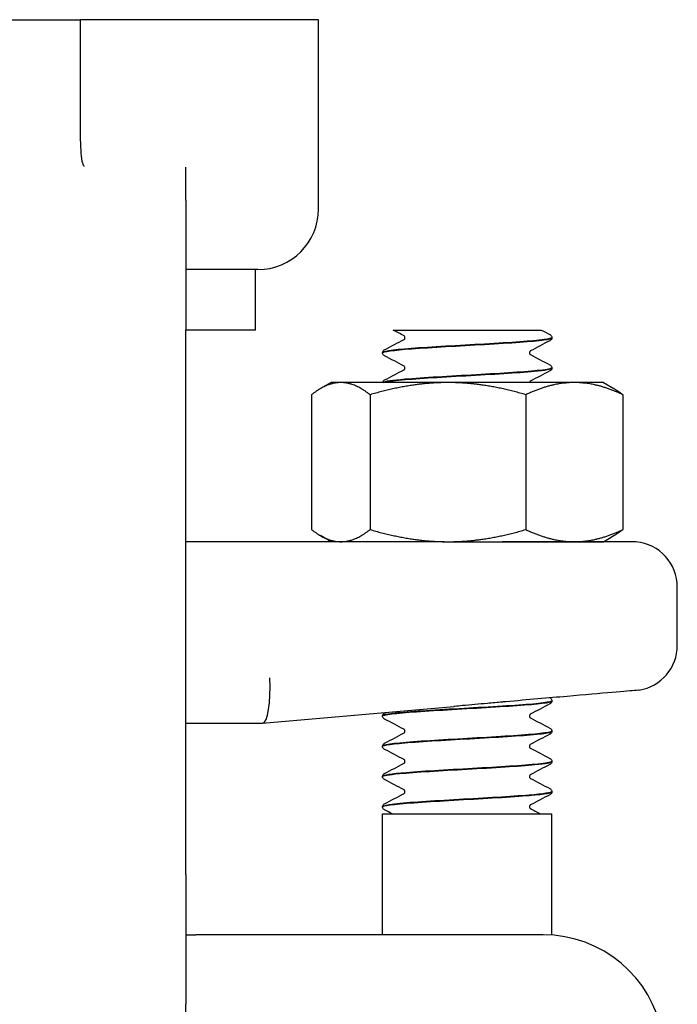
# Model space of a CAD drawing. Header units: inches. Extents: x 5 to 1128, y -85 to 748.
# Tile 527 of 656: x 755.82 to 757.18, y 299.53 to 301.56. Entities that reach past the tile are written whole.
import ezdxf

# ---------------------------------------------------------------- set-up
doc = ezdxf.new("R2010")
doc.units = ezdxf.units.IN
doc.header["$LTSCALE"] = 32
doc.header["$MEASUREMENT"] = 0
doc.layers.add('Visible (ANSI)', color=7, linetype='Continuous', lineweight=30)

msp = doc.modelspace()

# ---------------------------------------------------------------- linework, layer by layer
at = {"layer": 'Visible (ANSI)'}
for p, q in [((755.69722, 301.56267), (755.94722, 301.56267)), ((755.95338, 301.56267), (755.94722, 301.56267)), ((755.94722, 301.56267), (755.94722, 301.42871)), ((756.43972, 301.56267), (755.95338, 301.56267)), ((756.43972, 301.17117), (756.43972, 301.56267)), ((755.94722, 301.42871), (755.94722, 301.33622)), ((756.16597, 301.18976), (756.16597, 301.25785)), ((756.16597, 301.18976), (756.16597, 300.92117)), ((756.31472, 301.04617), (756.16597, 301.04617)), ((756.30972, 300.92117), (756.30972, 301.04617)), ((756.16597, 299.79617), (756.16597, 300.92117)), ((756.30972, 300.92117), (756.16597, 300.92117)), ((756.59412, 300.92117), (756.68168, 300.92117)), ((756.68168, 300.92117), (756.74758, 300.92117)), ((756.74758, 300.92117), (756.81339, 300.92117)), ((756.81339, 300.92117), (756.90023, 300.92117)), ((756.92222, 300.90519), (756.92222, 300.90581)), ((756.57222, 300.87391), (756.57222, 300.87453)), ((756.92222, 300.84263), (756.92222, 300.84325)), ((756.46572, 300.81267), (756.4439, 300.80007)), ((756.48598, 300.81267), (756.46572, 300.81267)), ((756.7074, 300.81267), (756.48598, 300.81267)), ((756.96864, 300.81267), (756.7074, 300.81267)), ((757.02872, 300.81267), (756.96864, 300.81267)), ((757.02872, 300.81267), (757.05055, 300.80007)), ((756.42545, 300.78753), (756.42545, 300.50881)), ((756.54651, 300.78753), (756.54651, 300.50881)), ((756.86829, 300.78753), (756.86829, 300.50881)), ((757.069, 300.78753), (757.069, 300.50881)), ((756.69936, 300.48367), (756.16597, 300.48367)), ((756.46572, 300.48367), (756.4439, 300.49627)), ((756.69936, 300.48367), (756.7074, 300.48367)), ((756.7074, 300.48367), (756.96864, 300.48367)), ((757.09632, 300.48327), (756.81921, 300.48327)), ((756.96864, 300.48367), (757.02872, 300.48367)), ((757.02872, 300.48367), (757.05055, 300.49627)), ((757.18147, 300.26958), (757.18147, 300.38992)), ((756.32439, 300.10868), (756.71981, 300.14328)), ((756.92222, 300.15444), (756.92222, 300.15506)), ((756.57222, 300.12316), (756.57222, 300.12378)), ((756.16597, 300.10867), (756.32422, 300.10867)), ((756.32439, 300.10868), (756.32422, 300.10867)), ((756.92222, 300.09188), (756.92222, 300.0925)), ((756.57222, 300.0606), (756.57222, 300.06122)), ((756.92222, 300.02932), (756.92222, 300.02994)), ((756.57222, 299.99803), (756.57222, 299.99866)), ((756.92222, 299.96675), (756.92222, 299.96737)), ((756.57222, 299.93547), (756.57222, 299.93609)), ((756.57222, 299.92117), (756.92222, 299.92117)), ((756.57222, 299.67117), (756.57222, 299.92117)), ((756.92222, 299.67053), (756.92222, 299.92117)), ((756.16597, 299.79617), (756.16597, 299.52758)), ((756.16597, 299.67117), (756.18632, 299.67117)), ((756.37114, 299.67117), (756.18632, 299.67117)), ((756.9044, 299.67117), (756.37114, 299.67117)), ((756.16597, 299.45949), (756.16597, 299.52758))]:
    msp.add_line(p, q, dxfattribs=at)
for centre, radius, start, end in [((756.31472, 301.17117), 0.125, 270, 0), ((757.08772, 300.38992), 0.09375, 0, 84.74141), ((757.08772, 300.26958), 0.09375, 279.08773, 0), ((756.9044, 299.42117), 0.25, 290, 90)]:
    msp.add_arc(centre, radius, start, end, dxfattribs=at)
msp.add_ellipse((756.32013, 300.20242), major_axis=(0.00409, -0.09375), ratio=0.2058405, start_param=0.0089869, end_param=1.5618094, dxfattribs=at)
for points, knots in [([(755.94722, 301.33622), (755.94722, 301.32541), (755.94738, 301.31524), (755.94806, 301.29671), (755.94855, 301.28836), (755.95026, 301.27234), (755.95141, 301.26683), (755.95279, 301.26367), (755.9529, 301.26343), (755.95303, 301.26319)], [0, 0, 0, 0, 0.09469213, 0.09469213, 0.18700728, 0.18700728, 0.29404594, 0.29404594, 0.30156032, 0.30156032, 0.30156032, 0.30156032]), ([(755.95303, 301.26319), (755.95365, 301.26199), (755.9543, 301.26081), (755.95499, 301.25962), (755.95501, 301.25958), (755.95504, 301.25953)], [-0.020804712, -0.020804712, -0.020804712, -0.020804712, 0, 0, 0.000806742, 0.000806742, 0.000806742, 0.000806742]), ([(756.61856, 300.9055), (756.61856, 300.90671), (756.61806, 300.90783), (756.61727, 300.90891), (756.61698, 300.90912), (756.61677, 300.90927), (756.61674, 300.90929), (756.61674, 300.90929)], [0, 0, 0, 0, 0.02017106, 0.02017106, 0.036592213, 0.036592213, 0.045399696, 0.045399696, 0.045399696, 0.045399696]), ([(756.91802, 300.91184), (756.91873, 300.91147), (756.91949, 300.91102), (756.92073, 300.90973), (756.92118, 300.90917), (756.92191, 300.90771), (756.92218, 300.90679), (756.92222, 300.90584)], [0, 0, 0, 0, 0.024898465, 0.024898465, 0.037820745, 0.037820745, 0.051208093, 0.051208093, 0.051208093, 0.051208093]), ([(756.92195, 300.90584), (756.92209, 300.90478), (756.9193, 300.90371), (756.91346, 300.90265), (756.89651, 300.89956), (756.85424, 300.89648), (756.80282, 300.89339), (756.75142, 300.89031), (756.69209, 300.88722), (756.64753, 300.88414), (756.60299, 300.88105), (756.57426, 300.87797), (756.57233, 300.87488), (756.57226, 300.87477), (756.57223, 300.87465), (756.57223, 300.87453)], [1.5680873, 1.5680873, 1.5680873, 1.5680873, 1.888606, 1.888606, 1.888606, 2.8182842, 2.8182842, 2.8182842, 3.7476993, 3.7476993, 3.7476993, 4.6768539, 4.6768539, 4.6768539, 4.712389, 4.712389, 4.712389, 4.712389]), ([(756.57225, 300.87388), (756.57228, 300.87673), (756.5947, 300.87958), (756.63255, 300.88244), (756.67315, 300.88549), (756.73055, 300.88855), (756.78315, 300.89161), (756.83617, 300.89469), (756.88305, 300.89777), (756.9059, 300.90086), (756.91661, 300.9023), (756.92192, 300.90375), (756.9219, 300.90519)], [-10.9982833, -10.9982833, -10.9982833, -10.9982833, -10.1393382, -10.1393382, -10.1393382, -9.2180099, -9.2180099, -9.2180099, -8.289328, -8.289328, -8.289328, -7.8539816, -7.8539816, -7.8539816, -7.8539816]), ([(756.61676, 300.90173), (756.61683, 300.90176), (756.617, 300.90188), (756.61751, 300.90241), (756.61782, 300.9028), (756.61836, 300.90393), (756.61856, 300.90471), (756.61856, 300.9055)], [0.008751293, 0.008751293, 0.008751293, 0.008751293, 0.024017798, 0.024017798, 0.03673453, 0.03673453, 0.049915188, 0.049915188, 0.049915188, 0.049915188]), ([(756.92222, 300.90516), (756.92216, 300.90389), (756.92169, 300.90269), (756.92058, 300.90103), (756.91999, 300.90048), (756.91895, 300.89968), (756.91848, 300.8994), (756.91802, 300.89916)], [0, 0, 0, 0, 0.017960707, 0.017960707, 0.035135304, 0.035135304, 0.051182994, 0.051182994, 0.051182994, 0.051182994]), ([(756.57222, 300.87456), (756.57229, 300.87583), (756.57276, 300.87703), (756.57386, 300.87869), (756.57446, 300.87924), (756.5755, 300.88004), (756.57597, 300.88032), (756.57643, 300.88056)], [0, 0, 0, 0, 0.017960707, 0.017960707, 0.035135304, 0.035135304, 0.051182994, 0.051182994, 0.051182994, 0.051182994]), ([(756.57643, 300.86788), (756.57572, 300.86825), (756.57496, 300.8687), (756.57371, 300.86999), (756.57327, 300.87055), (756.57254, 300.87201), (756.57227, 300.87293), (756.57222, 300.87388)], [0, 0, 0, 0, 0.024898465, 0.024898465, 0.037820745, 0.037820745, 0.051208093, 0.051208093, 0.051208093, 0.051208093]), ([(756.87768, 300.87799), (756.87762, 300.87796), (756.87745, 300.87784), (756.87694, 300.87731), (756.87663, 300.87692), (756.87609, 300.87579), (756.87589, 300.87501), (756.87589, 300.87422)], [0.008751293, 0.008751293, 0.008751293, 0.008751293, 0.024017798, 0.024017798, 0.03673453, 0.03673453, 0.049915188, 0.049915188, 0.049915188, 0.049915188]), ([(756.87589, 300.87422), (756.87589, 300.87301), (756.87639, 300.87189), (756.87718, 300.87082), (756.87747, 300.8706), (756.87768, 300.87045), (756.87771, 300.87043), (756.87771, 300.87043)], [0, 0, 0, 0, 0.02017106, 0.02017106, 0.036592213, 0.036592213, 0.045399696, 0.045399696, 0.045399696, 0.045399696]), ([(756.91802, 300.84928), (756.91873, 300.84891), (756.91949, 300.84846), (756.92073, 300.84717), (756.92118, 300.84661), (756.92191, 300.84515), (756.92218, 300.84423), (756.92222, 300.84328)], [0, 0, 0, 0, 0.024898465, 0.024898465, 0.037820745, 0.037820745, 0.051208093, 0.051208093, 0.051208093, 0.051208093]), ([(756.92191, 300.84328), (756.92191, 300.84149), (756.9137, 300.83969), (756.8976, 300.8379), (756.86991, 300.83482), (756.81956, 300.83174), (756.76573, 300.82866), (756.71192, 300.82559), (756.65592, 300.82251), (756.61907, 300.81943), (756.59211, 300.81717), (756.57587, 300.81492), (756.57286, 300.81267)], [7.8512726, 7.8512726, 7.8512726, 7.8512726, 8.3909221, 8.3909221, 8.3909221, 9.318815, 9.318815, 9.318815, 10.2464637, 10.2464637, 10.2464637, 10.9251619, 10.9251619, 10.9251619, 10.9251619]), ([(756.57409, 300.81267), (756.57796, 300.81432), (756.58871, 300.81597), (756.60578, 300.81762), (756.63758, 300.82069), (756.69052, 300.82376), (756.74451, 300.82683), (756.7984, 300.8299), (756.85208, 300.83297), (756.88522, 300.83603), (756.90898, 300.83823), (756.9218, 300.84043), (756.92201, 300.84263)], [-17.1459793, -17.1459793, -17.1459793, -17.1459793, -16.649142, -16.649142, -16.649142, -15.7234774, -15.7234774, -15.7234774, -14.7994931, -14.7994931, -14.7994931, -14.1371669, -14.1371669, -14.1371669, -14.1371669]), ([(756.61856, 300.84294), (756.61856, 300.84415), (756.61806, 300.84527), (756.61727, 300.84634), (756.61698, 300.84656), (756.61677, 300.84671), (756.61674, 300.84673), (756.61674, 300.84673)], [0, 0, 0, 0, 0.02017106, 0.02017106, 0.036592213, 0.036592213, 0.045399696, 0.045399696, 0.045399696, 0.045399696]), ([(756.61676, 300.83917), (756.61683, 300.8392), (756.617, 300.83931), (756.61751, 300.83985), (756.61782, 300.84023), (756.61836, 300.84137), (756.61856, 300.84215), (756.61856, 300.84294)], [0.008751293, 0.008751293, 0.008751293, 0.008751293, 0.024017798, 0.024017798, 0.03673453, 0.03673453, 0.049915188, 0.049915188, 0.049915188, 0.049915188]), ([(756.92222, 300.8426), (756.92216, 300.84133), (756.92169, 300.84013), (756.92058, 300.83847), (756.91999, 300.83792), (756.91895, 300.83712), (756.91848, 300.83684), (756.91802, 300.8366)], [0, 0, 0, 0, 0.017960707, 0.017960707, 0.035135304, 0.035135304, 0.051182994, 0.051182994, 0.051182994, 0.051182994]), ([(756.5723, 300.81267), (756.57246, 300.81369), (756.57286, 300.81462), (756.57386, 300.81613), (756.57446, 300.81668), (756.5755, 300.81748), (756.57597, 300.81776), (756.57643, 300.818)], [0.003203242, 0.003203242, 0.003203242, 0.003203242, 0.017960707, 0.017960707, 0.035135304, 0.035135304, 0.051182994, 0.051182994, 0.051182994, 0.051182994]), ([(756.87768, 300.81543), (756.87762, 300.8154), (756.87745, 300.81528), (756.87694, 300.81475), (756.87663, 300.81436), (756.87621, 300.81348), (756.87608, 300.81309), (756.87599, 300.81267)], [0.008751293, 0.008751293, 0.008751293, 0.008751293, 0.024017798, 0.024017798, 0.03673453, 0.03673453, 0.044158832, 0.044158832, 0.044158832, 0.044158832]), ([(756.69936, 300.48367), (756.69968, 300.48367), (756.7, 300.48367), (756.74014, 300.48366), (756.77983, 300.48327), (756.81921, 300.48327)], [-0.00244603, -0.00244603, -0.00244603, -0.00244603, 0, 0, 0.30409051, 0.30409051, 0.30409051, 0.30409051]), ([(757.10253, 300.177), (757.10253, 300.177), (757.10048, 300.17682), (757.08794, 300.17573), (757.071, 300.17425), (757.02202, 300.16998), (756.99043, 300.16722), (756.91542, 300.16067), (756.87242, 300.15691), (756.82705, 300.15293)], [1.2086674, 1.2086674, 1.2086674, 1.2086674, 1.3758839, 1.3758839, 1.7193458, 1.7193458, 2.0628667, 2.0628667, 2.4173808, 2.4173808, 2.4173808, 2.4173808]), ([(756.91834, 300.16092), (756.91896, 300.16058), (756.91961, 300.16014), (756.92073, 300.15898), (756.92118, 300.15842), (756.92191, 300.15696), (756.92218, 300.15604), (756.92222, 300.15509)], [0.003701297, 0.003701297, 0.003701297, 0.003701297, 0.024898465, 0.024898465, 0.037820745, 0.037820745, 0.051208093, 0.051208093, 0.051208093, 0.051208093]), ([(756.57229, 300.12313), (756.57224, 300.12354), (756.57263, 300.12395), (756.5735, 300.12436), (756.58, 300.12743), (756.61281, 300.1305), (756.6595, 300.13357), (756.70617, 300.13664), (756.76562, 300.13971), (756.81531, 300.14278), (756.86499, 300.14585), (756.90376, 300.14892), (756.91693, 300.15199), (756.92044, 300.1528), (756.92211, 300.15362), (756.92203, 300.15444)], [-86.396507, -86.396507, -86.396507, -86.396507, -86.2730121, -86.2730121, -86.2730121, -85.3480879, -85.3480879, -85.3480879, -84.4233738, -84.4233738, -84.4233738, -83.4988671, -83.4988671, -83.4988671, -83.2522053, -83.2522053, -83.2522053, -83.2522053]), ([(756.92217, 300.15509), (756.92222, 300.15474), (756.92193, 300.15439), (756.9213, 300.15404), (756.91574, 300.15096), (756.88361, 300.14788), (756.83715, 300.1448), (756.79075, 300.14172), (756.73116, 300.13864), (756.68108, 300.13556), (756.63105, 300.13249), (756.59169, 300.12941), (756.57796, 300.12634), (756.57416, 300.12549), (756.57235, 300.12463), (756.57243, 300.12378)], [76.966311, 76.966311, 76.966311, 76.966311, 77.0718173, 77.0718173, 77.0718173, 78.0001054, 78.0001054, 78.0001054, 78.927415, 78.927415, 78.927415, 79.8537889, 79.8537889, 79.8537889, 80.1106127, 80.1106127, 80.1106127, 80.1106127]), ([(756.82705, 300.15293), (756.82466, 300.15273), (756.82226, 300.15251), (756.80958, 300.1514), (756.79926, 300.15047), (756.7718, 300.14798), (756.75463, 300.14639), (756.73217, 300.14437), (756.72694, 300.1439), (756.72107, 300.14339), (756.72044, 300.14333), (756.71981, 300.14328)], [0.05166308, 0.05166308, 0.05166308, 0.05166308, 0.07036558, 0.07036558, 0.15060424, 0.15060424, 0.28322209, 0.28322209, 0.32342002, 0.32342002, 0.3282584, 0.3282584, 0.3282584, 0.3282584]), ([(756.92222, 300.15441), (756.92216, 300.15314), (756.92169, 300.15194), (756.92058, 300.15028), (756.91999, 300.14973), (756.91895, 300.14893), (756.91848, 300.14865), (756.91802, 300.14841)], [0, 0, 0, 0, 0.017960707, 0.017960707, 0.035135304, 0.035135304, 0.051182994, 0.051182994, 0.051182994, 0.051182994]), ([(756.57222, 300.12381), (756.57229, 300.12508), (756.57276, 300.12628), (756.57386, 300.12794), (756.57446, 300.12849), (756.5755, 300.12929), (756.57597, 300.12957), (756.57643, 300.12981)], [0, 0, 0, 0, 0.017960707, 0.017960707, 0.035135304, 0.035135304, 0.051182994, 0.051182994, 0.051182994, 0.051182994]), ([(756.57643, 300.11713), (756.57572, 300.1175), (756.57496, 300.11795), (756.57371, 300.11924), (756.57327, 300.1198), (756.57254, 300.12126), (756.57227, 300.12218), (756.57222, 300.12313)], [0, 0, 0, 0, 0.024898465, 0.024898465, 0.037820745, 0.037820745, 0.051208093, 0.051208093, 0.051208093, 0.051208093]), ([(756.87768, 300.12724), (756.87762, 300.12721), (756.87745, 300.12709), (756.87694, 300.12656), (756.87663, 300.12617), (756.87609, 300.12504), (756.87589, 300.12426), (756.87589, 300.12347)], [0.008751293, 0.008751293, 0.008751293, 0.008751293, 0.024017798, 0.024017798, 0.03673453, 0.03673453, 0.049915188, 0.049915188, 0.049915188, 0.049915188]), ([(756.87589, 300.12347), (756.87589, 300.12226), (756.87639, 300.12114), (756.87718, 300.12007), (756.87747, 300.11985), (756.87768, 300.1197), (756.87771, 300.11968), (756.87771, 300.11968)], [0, 0, 0, 0, 0.02017106, 0.02017106, 0.036592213, 0.036592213, 0.045399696, 0.045399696, 0.045399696, 0.045399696]), ([(756.61856, 300.09219), (756.61856, 300.0934), (756.61806, 300.09452), (756.61727, 300.09559), (756.61698, 300.09581), (756.61677, 300.09596), (756.61674, 300.09598), (756.61674, 300.09598)], [0, 0, 0, 0, 0.02017106, 0.02017106, 0.036592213, 0.036592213, 0.045399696, 0.045399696, 0.045399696, 0.045399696]), ([(756.91802, 300.09853), (756.91873, 300.09816), (756.91949, 300.09771), (756.92073, 300.09642), (756.92118, 300.09586), (756.92191, 300.0944), (756.92218, 300.09348), (756.92222, 300.09253)], [0, 0, 0, 0, 0.024898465, 0.024898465, 0.037820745, 0.037820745, 0.051208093, 0.051208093, 0.051208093, 0.051208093]), ([(756.92197, 300.09253), (756.92211, 300.09153), (756.91965, 300.09053), (756.91448, 300.08953), (756.89866, 300.08647), (756.85776, 300.0834), (756.80722, 300.08034), (756.75671, 300.07728), (756.69775, 300.07423), (756.65254, 300.07117), (756.60635, 300.06804), (756.57567, 300.06492), (756.57251, 300.06179), (756.57232, 300.0616), (756.57223, 300.06141), (756.57224, 300.06122)], [83.2494963, 83.2494963, 83.2494963, 83.2494963, 83.5507651, 83.5507651, 83.5507651, 84.4730857, 84.4730857, 84.4730857, 85.3947182, 85.3947182, 85.3947182, 86.3362347, 86.3362347, 86.3362347, 86.393798, 86.393798, 86.393798, 86.393798]), ([(756.57225, 300.06057), (756.57231, 300.0634), (756.59435, 300.06623), (756.63171, 300.06906), (756.6723, 300.07213), (756.73001, 300.07521), (756.7829, 300.07828), (756.83579, 300.08136), (756.88261, 300.08443), (756.9056, 300.0875), (756.9165, 300.08896), (756.92192, 300.09042), (756.9219, 300.09188)], [-92.6796923, -92.6796923, -92.6796923, -92.6796923, -91.8271132, -91.8271132, -91.8271132, -90.9008742, -90.9008742, -90.9008742, -89.9748609, -89.9748609, -89.9748609, -89.5353906, -89.5353906, -89.5353906, -89.5353906]), ([(756.61676, 300.08842), (756.61683, 300.08845), (756.617, 300.08856), (756.61751, 300.0891), (756.61782, 300.08948), (756.61836, 300.09062), (756.61856, 300.0914), (756.61856, 300.09219)], [0.008751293, 0.008751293, 0.008751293, 0.008751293, 0.024017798, 0.024017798, 0.03673453, 0.03673453, 0.049915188, 0.049915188, 0.049915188, 0.049915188]), ([(756.92222, 300.09185), (756.92216, 300.09058), (756.92169, 300.08938), (756.92058, 300.08772), (756.91999, 300.08717), (756.91895, 300.08637), (756.91848, 300.08609), (756.91802, 300.08585)], [0, 0, 0, 0, 0.017960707, 0.017960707, 0.035135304, 0.035135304, 0.051182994, 0.051182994, 0.051182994, 0.051182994]), ([(756.57222, 300.06125), (756.57229, 300.06252), (756.57276, 300.06372), (756.57386, 300.06538), (756.57446, 300.06593), (756.5755, 300.06673), (756.57597, 300.06701), (756.57643, 300.06725)], [0, 0, 0, 0, 0.017960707, 0.017960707, 0.035135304, 0.035135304, 0.051182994, 0.051182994, 0.051182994, 0.051182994]), ([(756.57643, 300.05456), (756.57572, 300.05494), (756.57496, 300.05539), (756.57371, 300.05668), (756.57327, 300.05724), (756.57254, 300.0587), (756.57227, 300.05962), (756.57222, 300.06057)], [0, 0, 0, 0, 0.024898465, 0.024898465, 0.037820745, 0.037820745, 0.051208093, 0.051208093, 0.051208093, 0.051208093]), ([(756.87768, 300.06468), (756.87762, 300.06465), (756.87745, 300.06453), (756.87694, 300.064), (756.87663, 300.06361), (756.87609, 300.06247), (756.87589, 300.0617), (756.87589, 300.06091)], [0.008751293, 0.008751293, 0.008751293, 0.008751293, 0.024017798, 0.024017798, 0.03673453, 0.03673453, 0.049915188, 0.049915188, 0.049915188, 0.049915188]), ([(756.87589, 300.06091), (756.87589, 300.0597), (756.87639, 300.05858), (756.87718, 300.0575), (756.87747, 300.05729), (756.87768, 300.05714), (756.87771, 300.05712), (756.87771, 300.05712)], [0, 0, 0, 0, 0.02017106, 0.02017106, 0.036592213, 0.036592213, 0.045399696, 0.045399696, 0.045399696, 0.045399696]), ([(756.91802, 300.03597), (756.91873, 300.0356), (756.91949, 300.03514), (756.92073, 300.03386), (756.92118, 300.03329), (756.92191, 300.03184), (756.92218, 300.03092), (756.92222, 300.02996)], [0, 0, 0, 0, 0.024898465, 0.024898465, 0.037820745, 0.037820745, 0.051208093, 0.051208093, 0.051208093, 0.051208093]), ([(756.9219, 300.02996), (756.92192, 300.02822), (756.91413, 300.02647), (756.89877, 300.02472), (756.87176, 300.02165), (756.82202, 300.01858), (756.76842, 300.01551), (756.71492, 300.01244), (756.65883, 300.00937), (756.62137, 300.00631), (756.59024, 300.00376), (756.57258, 300.00121), (756.57232, 299.99866)], [89.5326816, 89.5326816, 89.5326816, 89.5326816, 90.0591077, 90.0591077, 90.0591077, 90.9847722, 90.9847722, 90.9847722, 91.9087566, 91.9087566, 91.9087566, 92.6769833, 92.6769833, 92.6769833, 92.6769833]), ([(756.57246, 299.99801), (756.57256, 300.00015), (756.58458, 300.00229), (756.60715, 300.00444), (756.6396, 300.00752), (756.69309, 300.0106), (756.74721, 300.01367), (756.80133, 300.01675), (756.8548, 300.01983), (756.88725, 300.02291), (756.90976, 300.02505), (756.92179, 300.02718), (756.92199, 300.02932)], [-98.9628776, -98.9628776, -98.9628776, -98.9628776, -98.3173276, -98.3173276, -98.3173276, -97.3894346, -97.3894346, -97.3894346, -96.461786, -96.461786, -96.461786, -95.8185759, -95.8185759, -95.8185759, -95.8185759]), ([(756.61856, 300.02963), (756.61856, 300.03083), (756.61806, 300.03195), (756.61727, 300.03303), (756.61698, 300.03324), (756.61677, 300.0334), (756.61674, 300.03341), (756.61674, 300.03341)], [0, 0, 0, 0, 0.02017106, 0.02017106, 0.036592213, 0.036592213, 0.045399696, 0.045399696, 0.045399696, 0.045399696]), ([(756.61676, 300.02585), (756.61683, 300.02589), (756.617, 300.026), (756.61751, 300.02654), (756.61782, 300.02692), (756.61836, 300.02806), (756.61856, 300.02884), (756.61856, 300.02963)], [0.008751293, 0.008751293, 0.008751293, 0.008751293, 0.024017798, 0.024017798, 0.03673453, 0.03673453, 0.049915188, 0.049915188, 0.049915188, 0.049915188]), ([(756.92222, 300.02929), (756.92216, 300.02801), (756.92169, 300.02681), (756.92058, 300.02515), (756.91999, 300.02461), (756.91895, 300.02381), (756.91848, 300.02352), (756.91802, 300.02328)], [0, 0, 0, 0, 0.017960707, 0.017960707, 0.035135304, 0.035135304, 0.051182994, 0.051182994, 0.051182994, 0.051182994]), ([(756.57222, 299.99868), (756.57229, 299.99996), (756.57276, 300.00116), (756.57386, 300.00282), (756.57446, 300.00336), (756.5755, 300.00417), (756.57597, 300.00445), (756.57643, 300.00469)], [0, 0, 0, 0, 0.017960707, 0.017960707, 0.035135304, 0.035135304, 0.051182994, 0.051182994, 0.051182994, 0.051182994]), ([(756.57643, 299.992), (756.57572, 299.99238), (756.57496, 299.99283), (756.57371, 299.99412), (756.57327, 299.99468), (756.57254, 299.99614), (756.57227, 299.99706), (756.57222, 299.99801)], [0, 0, 0, 0, 0.024898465, 0.024898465, 0.037820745, 0.037820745, 0.051208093, 0.051208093, 0.051208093, 0.051208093]), ([(756.87768, 300.00212), (756.87762, 300.00208), (756.87745, 300.00197), (756.87694, 300.00143), (756.87663, 300.00105), (756.87609, 299.99991), (756.87589, 299.99913), (756.87589, 299.99835)], [0.008751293, 0.008751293, 0.008751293, 0.008751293, 0.024017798, 0.024017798, 0.03673453, 0.03673453, 0.049915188, 0.049915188, 0.049915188, 0.049915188]), ([(756.87589, 299.99835), (756.87589, 299.99714), (756.87639, 299.99602), (756.87718, 299.99494), (756.87747, 299.99473), (756.87768, 299.99458), (756.87771, 299.99456), (756.87771, 299.99456)], [0, 0, 0, 0, 0.02017106, 0.02017106, 0.036592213, 0.036592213, 0.045399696, 0.045399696, 0.045399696, 0.045399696]), ([(756.91802, 299.97341), (756.91873, 299.97303), (756.91949, 299.97258), (756.92073, 299.97129), (756.92118, 299.97073), (756.92191, 299.96927), (756.92218, 299.96835), (756.92222, 299.9674)], [0, 0, 0, 0, 0.024898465, 0.024898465, 0.037820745, 0.037820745, 0.051208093, 0.051208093, 0.051208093, 0.051208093]), ([(756.57256, 299.93545), (756.57246, 299.93686), (756.57747, 299.93828), (756.5877, 299.93969), (756.61, 299.94278), (756.65652, 299.94586), (756.70948, 299.94895), (756.76242, 299.95203), (756.82052, 299.95512), (756.86156, 299.9582), (756.89949, 299.96105), (756.92201, 299.9639), (756.9222, 299.96675)], [-105.2460629, -105.2460629, -105.2460629, -105.2460629, -104.8196437, -104.8196437, -104.8196437, -103.8899654, -103.8899654, -103.8899654, -102.9605503, -102.9605503, -102.9605503, -102.1017612, -102.1017612, -102.1017612, -102.1017612]), ([(756.92211, 299.9674), (756.92196, 299.9649), (756.90518, 299.9624), (756.87523, 299.9599), (756.83858, 299.95685), (756.78307, 299.95379), (756.7296, 299.95073), (756.6757, 299.94765), (756.62515, 299.94456), (756.59724, 299.94148), (756.58097, 299.93969), (756.57261, 299.93789), (756.57253, 299.93609)], [95.8158669, 95.8158669, 95.8158669, 95.8158669, 96.5689115, 96.5689115, 96.5689115, 97.4902398, 97.4902398, 97.4902398, 98.4189217, 98.4189217, 98.4189217, 98.9601686, 98.9601686, 98.9601686, 98.9601686]), ([(756.61856, 299.96706), (756.61856, 299.96827), (756.61806, 299.96939), (756.61727, 299.97047), (756.61698, 299.97068), (756.61677, 299.97083), (756.61674, 299.97085), (756.61674, 299.97085)], [0, 0, 0, 0, 0.02017106, 0.02017106, 0.036592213, 0.036592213, 0.045399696, 0.045399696, 0.045399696, 0.045399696]), ([(756.61676, 299.96329), (756.61683, 299.96333), (756.617, 299.96344), (756.61751, 299.96398), (756.61782, 299.96436), (756.61836, 299.9655), (756.61856, 299.96628), (756.61856, 299.96706)], [0.008751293, 0.008751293, 0.008751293, 0.008751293, 0.024017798, 0.024017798, 0.03673453, 0.03673453, 0.049915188, 0.049915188, 0.049915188, 0.049915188]), ([(756.92222, 299.96673), (756.92216, 299.96545), (756.92169, 299.96425), (756.92058, 299.96259), (756.91999, 299.96205), (756.91895, 299.96124), (756.91848, 299.96096), (756.91802, 299.96072)], [0, 0, 0, 0, 0.017960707, 0.017960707, 0.035135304, 0.035135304, 0.051182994, 0.051182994, 0.051182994, 0.051182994]), ([(756.57222, 299.93612), (756.57229, 299.9374), (756.57276, 299.9386), (756.57386, 299.94026), (756.57446, 299.9408), (756.5755, 299.9416), (756.57597, 299.94189), (756.57643, 299.94213)], [0, 0, 0, 0, 0.017960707, 0.017960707, 0.035135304, 0.035135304, 0.051182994, 0.051182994, 0.051182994, 0.051182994]), ([(756.57643, 299.92944), (756.57572, 299.92981), (756.57496, 299.93027), (756.57371, 299.93155), (756.57327, 299.93212), (756.57254, 299.93357), (756.57227, 299.93449), (756.57222, 299.93545)], [0, 0, 0, 0, 0.024898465, 0.024898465, 0.037820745, 0.037820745, 0.051208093, 0.051208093, 0.051208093, 0.051208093]), ([(756.87768, 299.93956), (756.87762, 299.93952), (756.87745, 299.93941), (756.87694, 299.93887), (756.87663, 299.93849), (756.87609, 299.93735), (756.87589, 299.93657), (756.87589, 299.93578)], [0.008751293, 0.008751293, 0.008751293, 0.008751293, 0.024017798, 0.024017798, 0.03673453, 0.03673453, 0.049915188, 0.049915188, 0.049915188, 0.049915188]), ([(756.87589, 299.93578), (756.87589, 299.93458), (756.87639, 299.93346), (756.87718, 299.93238), (756.87747, 299.93216), (756.87768, 299.93201), (756.87771, 299.932), (756.87771, 299.932)], [0, 0, 0, 0, 0.02017106, 0.02017106, 0.036592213, 0.036592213, 0.045399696, 0.045399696, 0.045399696, 0.045399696])]:
    msp.add_open_spline(points, degree=3, knots=knots, dxfattribs=at)
for points in [[(756.61675, 300.90929), (756.60921, 300.91325), (756.60166, 300.91721), (756.59412, 300.92117)], [(756.90023, 300.92117), (756.90615, 300.91806), (756.91208, 300.91495), (756.91802, 300.91184)], [(756.57643, 300.88056), (756.58988, 300.88761), (756.60333, 300.89466), (756.61676, 300.90173)], [(756.91802, 300.89916), (756.90457, 300.89211), (756.89112, 300.88506), (756.87768, 300.87799)], [(756.8777, 300.87044), (756.89113, 300.86337), (756.90457, 300.85632), (756.91802, 300.84928)], [(756.61675, 300.84672), (756.60332, 300.85379), (756.58988, 300.86084), (756.57643, 300.86788)], [(756.57643, 300.818), (756.58988, 300.82505), (756.60333, 300.8321), (756.61676, 300.83917)], [(756.91802, 300.8366), (756.90457, 300.82955), (756.89112, 300.8225), (756.87768, 300.81543)], [(756.89939, 300.48367), (756.89964, 300.48354), (756.89989, 300.48341), (756.90014, 300.48327)], [(756.91802, 300.14841), (756.90457, 300.14136), (756.89112, 300.13431), (756.87768, 300.12724)], [(756.57643, 300.12981), (756.57714, 300.13018), (756.57784, 300.13055), (756.57854, 300.13092)], [(756.61675, 300.09597), (756.60332, 300.10304), (756.58988, 300.11009), (756.57643, 300.11713)], [(756.8777, 300.11969), (756.89113, 300.11262), (756.90457, 300.10557), (756.91802, 300.09853)], [(756.57643, 300.06725), (756.58988, 300.0743), (756.60333, 300.08135), (756.61676, 300.08842)], [(756.91802, 300.08585), (756.90457, 300.0788), (756.89112, 300.07175), (756.87768, 300.06468)], [(756.61675, 300.03341), (756.60332, 300.04047), (756.58988, 300.04752), (756.57643, 300.05456)], [(756.8777, 300.05712), (756.89113, 300.05006), (756.90457, 300.04301), (756.91802, 300.03597)], [(756.57643, 300.00469), (756.58988, 300.01173), (756.60333, 300.01878), (756.61676, 300.02585)], [(756.91802, 300.02328), (756.90457, 300.01624), (756.89112, 300.00919), (756.87768, 300.00212)], [(756.8777, 299.99456), (756.89113, 299.9875), (756.90457, 299.98045), (756.91802, 299.97341)], [(756.61675, 299.97085), (756.60332, 299.97791), (756.58988, 299.98496), (756.57643, 299.992)], [(756.57643, 299.94213), (756.58988, 299.94917), (756.60333, 299.95622), (756.61676, 299.96329)], [(756.91802, 299.96072), (756.90457, 299.95368), (756.89112, 299.94662), (756.87768, 299.93956)], [(756.8777, 299.932), (756.88457, 299.92839), (756.89145, 299.92478), (756.89832, 299.92117)], [(756.59221, 299.92117), (756.58695, 299.92393), (756.58169, 299.92668), (756.57643, 299.92944)]]:
    msp.add_open_spline(points, degree=3, dxfattribs=at)
for points, weights in [([(756.48598, 300.81267), (756.45788, 300.81267), (756.42545, 300.78753)], [1, 1.0379548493, 1]), ([(756.54651, 300.78753), (756.51407, 300.81267), (756.48598, 300.81267)], [1, 1.0379548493, 1]), ([(756.7074, 300.81267), (756.63273, 300.81267), (756.54651, 300.78753)], [1, 1.0379548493, 1]), ([(756.86829, 300.78753), (756.78207, 300.81267), (756.7074, 300.81267)], [1, 1.0379548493, 1]), ([(756.96864, 300.81267), (756.92207, 300.81267), (756.86829, 300.78753)], [1, 1.0379548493, 1]), ([(757.069, 300.78753), (757.01522, 300.81267), (756.96864, 300.81267)], [1, 1.0379548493, 1]), ([(757.05055, 300.80007), (757.05946, 300.79493), (757.069, 300.78753)], [1.01552166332, 1.01087918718, 1]), ([(756.42545, 300.50881), (756.45788, 300.48367), (756.48598, 300.48367)], [1, 1.0379548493, 1]), ([(756.48598, 300.48367), (756.51407, 300.48367), (756.54651, 300.50881)], [1, 1.0379548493, 1]), ([(756.54651, 300.50881), (756.63273, 300.48367), (756.7074, 300.48367)], [1, 1.0379548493, 1]), ([(756.7074, 300.48367), (756.78207, 300.48367), (756.86829, 300.50881)], [1, 1.0379548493, 1]), ([(756.86829, 300.50881), (756.92207, 300.48367), (756.96864, 300.48367)], [1, 1.0379548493, 1]), ([(756.96864, 300.48367), (757.01522, 300.48367), (757.069, 300.50881)], [1, 1.0379548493, 1]), ([(757.069, 300.50881), (757.05946, 300.50141), (757.05055, 300.49627)], [1, 1.01087918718, 1.01552166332])]:
    msp.add_rational_spline(points, weights, degree=2, dxfattribs=at)

doc.saveas('drawing.dxf')
